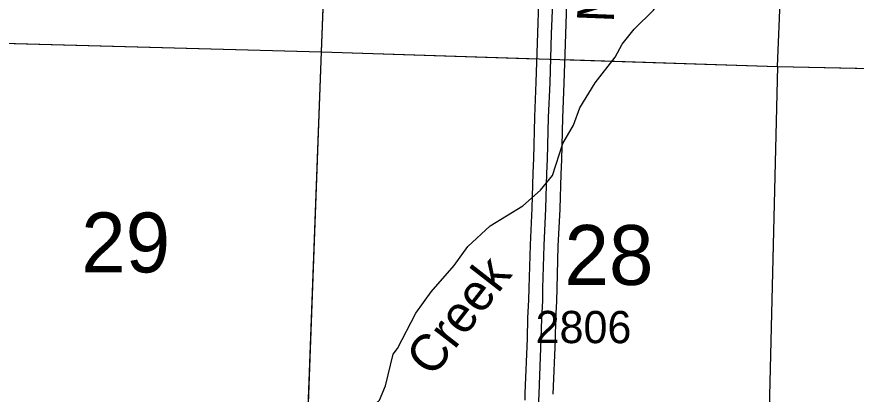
# Model space of a CAD drawing. Extents: x -157.2 to -99.3, y 12.2 to 46.2.
# Drawn here: x -121.887 to -120.062, y 17.522 to 18.342 of the extents above; entities that cross this region are included whole.
import ezdxf

# ---------------------------------------------------------------- set-up
doc = ezdxf.new("R2010")
doc.units = 0
for name, color, linetype in [('tdCoHydroRiver', 7, 'Continuous'), ('tdCoHydroTxtLg', 7, 'Continuous'), ('tdCoSecRdNmbr', 7, 'Continuous'), ('tdCoSecRdTxt', 7, 'Continuous'), ('tdCoSecRteBand', 7, 'Continuous'), ('tdCoSecRteCL', 7, 'Continuous'), ('tdCoSectLine', 7, 'Continuous'), ('tdCoSectLinePart', 7, 'Continuous'), ('tdCoSectNmbr', 7, 'Continuous'), ('tdCoSurfGravel', 7, 'Continuous')]:
    doc.layers.add(name, color=color, linetype=linetype)

msp = doc.modelspace()

# ---------------------------------------------------------------- linework, layer by layer
at = {"layer": 'tdCoHydroRiver'}
for points in [[(-120.6627, 18.1441), (-120.6296, 18.1984), (-120.5855, 18.254), (-120.5705, 18.282), (-120.5444, 18.3145), (-120.5022, 18.3559), (-120.4364, 18.4551), (-120.4154, 18.4719), (-120.3889, 18.5185), (-120.3598, 18.6014), (-120.3299, 18.7142)], [(-121.1256, 17.4844), (-121.0982, 17.5089), (-121.0847, 17.5401), (-121.0686, 17.6091), (-121.0588, 17.6214), (-121.0188, 17.6977), (-120.986, 17.7441), (-120.9355, 17.8012), (-120.906, 17.843), (-120.8574, 17.8874), (-120.7868, 17.9313), (-120.748, 17.9649), (-120.7219, 17.9973), (-120.6995, 18.0662), (-120.6763, 18.1066), (-120.6627, 18.1441)]]:
    msp.add_lwpolyline(points, dxfattribs=at)
at = {"layer": 'tdCoSecRteBand'}
for points in [[(-120.7817, 17.509), (-120.7812, 17.5238), (-120.7812, 17.5239), (-120.7812, 17.524), (-120.7765, 17.6431), (-120.7755, 17.687), (-120.7755, 17.6875), (-120.7755, 17.688), (-120.7733, 17.7262), (-120.7728, 17.7529), (-120.7728, 17.7531), (-120.7728, 17.7533), (-120.7701, 17.8458), (-120.7701, 17.846), (-120.7701, 17.8463), (-120.7664, 17.9264), (-120.7642, 18.0021), (-120.7642, 18.0025), (-120.7641, 18.0029), (-120.7624, 18.0339), (-120.7605, 18.1237), (-120.7605, 18.124), (-120.7605, 18.1243), (-120.7573, 18.1994), (-120.7538, 18.306), (-120.7538, 18.306), (-120.7538, 18.306), (-120.7516, 18.3731)], [(-120.6916, 18.371), (-120.6939, 18.3041), (-120.6973, 18.1973), (-120.6973, 18.1971), (-120.6973, 18.197), (-120.7005, 18.1221), (-120.7025, 18.0321), (-120.7025, 18.0316), (-120.7025, 18.0311), (-120.7042, 18), (-120.7064, 17.9244), (-120.7064, 17.9241), (-120.7064, 17.9239), (-120.7101, 17.8437), (-120.7128, 17.7517), (-120.7133, 17.7245), (-120.7133, 17.7239), (-120.7134, 17.7233), (-120.7156, 17.6851), (-120.7165, 17.6415), (-120.7165, 17.6412), (-120.7165, 17.641), (-120.7212, 17.5217)]]:
    msp.add_lwpolyline(points, dxfattribs=at)
at = {"layer": 'tdCoSecRteCL'}
msp.add_lwpolyline([(-120.776, 17.3814), (-120.7741, 17.3921), (-120.7719, 17.4012), (-120.7645, 17.4328), (-120.7584, 17.4602), (-120.7547, 17.4779), (-120.7532, 17.4893), (-120.7517, 17.5073), (-120.7512, 17.5228), (-120.7465, 17.6422), (-120.7455, 17.6863), (-120.7433, 17.725), (-120.7428, 17.7524), (-120.7401, 17.8449), (-120.7364, 17.9253), (-120.7342, 18.0012), (-120.7325, 18.0328), (-120.7305, 18.123), (-120.7273, 18.1983), (-120.7238, 18.305), (-120.7216, 18.3721)], dxfattribs=at)
at = {"layer": 'tdCoSectLine'}
for points in [[(-121.224, 18.2659), (-121.1859, 19.2766)], [(-120.2332, 18.2337), (-120.1913, 19.2314)], [(-122.213, 18.2925), (-121.224, 18.2659)], [(-121.2615, 17.2608), (-121.224, 18.2659)], [(-121.224, 18.2659), (-120.2332, 18.2337)], [(-120.2332, 18.2337), (-120.2568, 17.2498)], [(-120.2332, 18.2337), (-119.2327, 18.2128)]]:
    msp.add_lwpolyline(points, dxfattribs=at)
at = {"layer": 'tdCoSectLinePart'}
for points in [[(-120.2332, 18.2337), (-120.1913, 19.2313)], [(-121.224, 18.2659), (-121.2062, 18.7361)], [(-122.183, 18.2916), (-121.224, 18.2659)], [(-121.2576, 17.3647), (-121.224, 18.2659)], [(-121.224, 18.2659), (-120.7563, 18.2507)], [(-120.6964, 18.2487), (-120.2332, 18.2337)], [(-120.2332, 18.2337), (-120.256, 17.2798)], [(-120.2332, 18.2337), (-119.7607, 18.2238)]]:
    msp.add_lwpolyline(points, dxfattribs=at)
at = {"layer": 'tdCoSurfGravel'}
msp.add_lwpolyline([(-120.776, 17.3814), (-120.7741, 17.3921), (-120.7719, 17.4012), (-120.7645, 17.4328), (-120.7584, 17.4602), (-120.7547, 17.4779), (-120.7532, 17.4893), (-120.7517, 17.5073), (-120.7512, 17.5228), (-120.7465, 17.6422), (-120.7455, 17.6863), (-120.7433, 17.725), (-120.7428, 17.7524), (-120.7401, 17.8449), (-120.7364, 17.9253), (-120.7342, 18.0012), (-120.7325, 18.0328), (-120.7305, 18.123), (-120.7273, 18.1983), (-120.7238, 18.305), (-120.7216, 18.3721)], dxfattribs=at)

# ---------------------------------------------------------------- texts
at = {"layer": 'tdCoHydroTxtLg'}
msp.add_text('Creek', height=0.08, rotation=52.1614, dxfattribs=at).set_placement((-120.9827, 17.5562))
at = {"layer": 'tdCoSecRdNmbr'}
msp.add_text('2806', height=0.07, rotation=359.9084, dxfattribs=at).set_placement((-120.7588, 17.633))
at = {"layer": 'tdCoSecRdTxt'}
msp.add_text('MASON AVE', height=0.08, rotation=87.7751, dxfattribs=at).set_placement((-120.589, 18.3284))
at = {"layer": 'tdCoSectNmbr'}
for s, rotation, p in [('29', 359.9076, (-121.7466, 17.7867)), ('28', 359.9084, (-120.696, 17.7595))]:
    msp.add_text(s, height=0.13, rotation=rotation, dxfattribs=at).set_placement(p)

doc.saveas('drawing.dxf')
